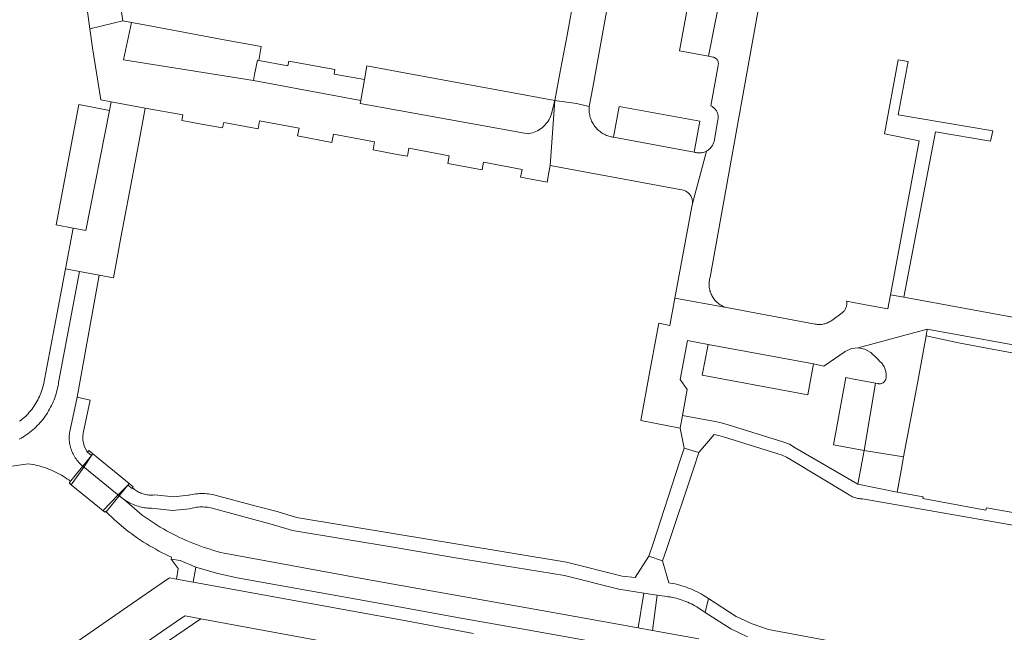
# Model space of a CAD drawing. Extents: x 146402 to 164798, y 455483 to 464134.
# Tile 291 of 575: x 157946 to 158087, y 460118 to 460206. Entities that reach past the tile are written whole.
import ezdxf

# ---------------------------------------------------------------- set-up
doc = ezdxf.new("R2010")
doc.units = 0
doc.header["$LTSCALE"] = 0.2
for name, color, linetype, lineweight in [('B-XX-VH-VERHARDING_ASFALT-GV', 252, 'CONTINUOUS', 18), ('B-XX-VH-VERHARDING_BETONSTRAATSTEEN-GV', 252, 'CONTINUOUS', 18), ('B-XX-VH-VERHARDING_TEGEL-GV', 252, 'CONTINUOUS', 18)]:
    doc.layers.add(name, color=color, linetype=linetype, lineweight=lineweight)

msp = doc.modelspace()

# ---------------------------------------------------------------- linework, layer by layer
at = {"layer": 'B-XX-VH-VERHARDING_ASFALT-GV'}
for points in [[(157943.63, 460141.558), (157947.009, 460142.024), (157947.323, 460141.981), (157947.635, 460141.93), (157947.946, 460141.871), (157948.255, 460141.804), (157948.562, 460141.729), (157948.867, 460141.647), (157949.17, 460141.557), (157949.47, 460141.459), (157949.768, 460141.354), (157950.064, 460141.241), (157950.356, 460141.121), (157950.645, 460140.993), (157950.931, 460140.859), (157951.213, 460140.716), (157951.492, 460140.567), (157951.767, 460140.411), (157952.038, 460140.248), (157952.304, 460140.078), (157952.567, 460139.902), (157952.824, 460139.719), (157953.077, 460139.529), (157952.944, 460139.243), (157953.2, 460139.035), (157954.976, 460141.568), (157954.71, 460141.799), (157954.557, 460141.941), (157954.41, 460142.089), (157954.269, 460142.243), (157954.134, 460142.402), (157954.004, 460142.565), (157953.882, 460142.734), (157953.765, 460142.907), (157953.656, 460143.085), (157953.553, 460143.266), (157953.458, 460143.452), (157953.369, 460143.641), (157953.288, 460143.833), (157953.215, 460144.028), (157953.148, 460144.226), (157953.09, 460144.426), (157953.039, 460144.629), (157952.996, 460144.833), (157952.961, 460145.038), (157952.934, 460145.245), (157952.915, 460145.453), (157952.903, 460145.661), (157952.9, 460145.87), (157952.905, 460146.078), (157952.918, 460146.287), (157952.938, 460146.494), (157952.967, 460146.701), (157954.04, 460151.61), (157957.184, 460169.158), (157954.395, 460169.696), (157951.399, 460153.97), (157951.381, 460153.823), (157951.339, 460153.53), (157951.288, 460153.237), (157951.23, 460152.946), (157951.164, 460152.657), (157951.09, 460152.37), (157951.009, 460152.084), (157950.92, 460151.802), (157950.823, 460151.521), (157950.719, 460151.243), (157950.607, 460150.968), (157950.488, 460150.697), (157950.362, 460150.428), (157950.228, 460150.163), (157950.087, 460149.902), (157949.94, 460149.645), (157949.785, 460149.391), (157949.624, 460149.142), (157949.456, 460148.898), (157949.282, 460148.658), (157949.101, 460148.422), (157948.913, 460148.192), (157948.72, 460147.967), (157948.521, 460147.747), (157948.316, 460147.533), (157948.105, 460147.324), (157947.889, 460147.121), (157947.667, 460146.924), (157947.44, 460146.733), (157947.207, 460146.548), (157946.97, 460146.37), (157946.729, 460146.198), (157946.483, 460146.032), (157946.232, 460145.874), (157945.977, 460145.722), (157945.718, 460145.577)], [(158043.37, 460116.86), (158036.728, 460118.064), (158034.646, 460118.441), (158020.8, 460120.95), (158000, 460124.661), (157994.4, 460125.66), (157975.148, 460129.183), (157974.651, 460129.311), (157974.147, 460129.449), (157973.644, 460129.595), (157973.144, 460129.748), (157972.646, 460129.909), (157972.15, 460130.078), (157971.657, 460130.254), (157971.167, 460130.438), (157970.68, 460130.629), (157970.196, 460130.828), (157969.715, 460131.034), (157969.237, 460131.247), (157968.762, 460131.468), (157968.291, 460131.696), (157967.823, 460131.931), (157967.359, 460132.173), (157966.899, 460132.422), (157966.443, 460132.678), (157965.99, 460132.942), (157965.542, 460133.212), (157965.098, 460133.489), (157964.658, 460133.772), (157964.222, 460134.063), (157963.791, 460134.359), (157963.365, 460134.663), (157960.836, 460136.853), (157960.638, 460136.99), (157960.444, 460137.133), (157960.255, 460137.282), (157959.93, 460137.557), (157957.769, 460135.31), (157958.023, 460135.103), (157958.098, 460135.194), (157958.189, 460135.119), (157959.407, 460133.971), (157960.682, 460132.887), (157961.082, 460132.569), (157961.488, 460132.257), (157961.898, 460131.951), (157962.313, 460131.652), (157962.732, 460131.36), (157963.156, 460131.074), (157963.585, 460130.795), (157964.017, 460130.522), (157964.454, 460130.256), (157964.895, 460129.997), (157965.34, 460129.745), (157965.789, 460129.501), (157966.242, 460129.263), (157966.698, 460129.032), (157967.158, 460128.808), (157967.58, 460128.611), (157967.57, 460128.34), (157968.86, 460128.12), (157971.113, 460127.183), (157974.052, 460126.304), (157977.05, 460125.65), (157990.14, 460123.32), (158000, 460121.533), (158008.95, 460119.91), (158018.697, 460118.172), (158033.96, 460115.45)]]:
    msp.add_lwpolyline(points, dxfattribs=at)
for points in [[(158043.384, 460143.647), (158041.241, 460144.28), (158040.593, 460142.296), (158036.781, 460130.595), (158036.19, 460128.78), (158038.16, 460128.07), (158038.761, 460129.859), (158042.652, 460141.465)], [(157960.075, 460137.435), (157954.844, 460141.683), (157953.96, 460140.606), (157952.93, 460139.35), (157952.96, 460139.325), (157952.99, 460139.3), (157952.944, 460139.243), (157953.072, 460139.139), (157953.2, 460139.035), (157958.023, 460135.103), (157958.098, 460135.194), (157958.189, 460135.119)]]:
    msp.add_lwpolyline(points, close=True, dxfattribs=at)
at = {"layer": 'B-XX-VH-VERHARDING_BETONSTRAATSTEEN-GV'}
for points in [[(158047.78, 460215.95), (158044.73, 460200.646), (158045.35, 460200.53), (158045.432, 460200.515), (158045.516, 460200.491), (158045.598, 460200.46), (158045.676, 460200.422), (158045.751, 460200.376), (158045.821, 460200.324), (158045.885, 460200.266), (158045.945, 460200.202), (158045.998, 460200.133), (158046.045, 460200.059), (158046.084, 460199.981), (158046.117, 460199.9), (158046.142, 460199.817), (158046.159, 460199.731), (158046.168, 460199.644), (158046.169, 460199.557), (158046.162, 460199.47), (158046.148, 460199.384), (158046.125, 460199.3), (158045.069, 460193.525), (158045.08, 460193.52), (158045.189, 460193.465), (158045.293, 460193.403), (158045.393, 460193.335), (158045.488, 460193.26), (158045.579, 460193.179), (158045.663, 460193.092), (158045.742, 460193), (158045.815, 460192.903), (158045.881, 460192.801), (158045.94, 460192.695), (158045.992, 460192.586), (158046.037, 460192.473), (158046.074, 460192.358), (158046.103, 460192.24), (158046.125, 460192.121), (158046.139, 460192), (158046.145, 460191.879), (158046.142, 460191.758), (158046.132, 460191.637), (158046.114, 460191.517), (158045.541, 460188.41), (158045.514, 460188.308), (158045.475, 460188.182), (158045.427, 460188.059), (158045.372, 460187.94), (158045.31, 460187.824), (158045.241, 460187.712), (158045.165, 460187.604), (158045.083, 460187.501), (158044.995, 460187.403), (158044.901, 460187.311), (158044.802, 460187.225), (158044.698, 460187.144), (158044.588, 460187.071), (158044.475, 460187.004), (158042.412, 460179.279), (158042.385, 460179.161), (158042.35, 460179.045), (158039.927, 460165.847), (158047.319, 460164.497), (158047.167, 460164.548), (158047.01, 460164.609), (158046.856, 460164.676), (158046.706, 460164.752), (158046.56, 460164.834), (158046.418, 460164.923), (158046.28, 460165.019), (158046.147, 460165.121), (158046.019, 460165.23), (158045.896, 460165.344), (158045.778, 460165.464), (158045.667, 460165.59), (158045.562, 460165.721), (158045.463, 460165.856), (158045.37, 460165.997), (158045.285, 460166.141), (158045.206, 460166.29), (158045.135, 460166.442), (158045.071, 460166.597), (158045.014, 460166.755), (158044.965, 460166.915), (158044.924, 460167.078), (158044.89, 460167.243), (158044.864, 460167.409), (158044.847, 460167.576), (158044.837, 460167.743), (158044.835, 460167.911), (158044.841, 460168.079), (158044.855, 460168.246), (158044.878, 460168.413), (158044.907, 460168.578), (158044.945, 460168.741), (158044.991, 460168.903), (158053.753, 460217.7)], [(157954.664, 460213.463), (157955.859, 460204.601), (157960.61, 460205.75), (157960.21, 460208.34)], [(158025.45, 460209.29), (158024.43, 460203.7), (158023.48, 460198.7), (158022.66, 460194.3), (158025.764, 460193.839), (158027.617, 460193.434), (158028.111, 460196.138), (158030.35, 460208.39)], [(158099.41, 460161.12), (158072.81, 460166.01), (158070.914, 460166.358), (158070.54, 460164.33), (158067.58, 460164.868), (158064.6, 460165.41), (158064.609, 460165.36), (158064.623, 460165.246), (158064.63, 460165.131), (158064.628, 460165.015), (158064.618, 460164.9), (158064.601, 460164.786), (158064.576, 460164.674), (158064.542, 460164.563), (158064.502, 460164.455), (158064.454, 460164.35), (158064.398, 460164.249), (158064.336, 460164.152), (158064.268, 460164.059), (158064.193, 460163.971), (158064.112, 460163.889), (158064.025, 460163.812), (158063.934, 460163.742), (158062.456, 460162.665), (158062.325, 460162.575), (158062.191, 460162.493), (158062.052, 460162.417), (158061.91, 460162.349), (158061.765, 460162.287), (158061.617, 460162.234), (158061.466, 460162.187), (158061.313, 460162.149), (158061.158, 460162.118), (158061.002, 460162.095), (158060.845, 460162.081), (158060.687, 460162.074), (158060.529, 460162.075), (158060.372, 460162.084), (158060.215, 460162.101), (158060.059, 460162.126), (158047.319, 460164.497), (158039.927, 460165.847), (158039.21, 460161.94), (158037.606, 460162.25), (158036.991, 460158.943), (158036.659, 460157.154), (158036.328, 460155.376), (158035.01, 460148.29), (158040.69, 460147.19), (158041.015, 460148.977), (158041.69, 460152.72), (158040.7, 460154.16), (158041.75, 460159.77), (158044.72, 460159.21), (158059.86, 460156.4), (158061.3, 460156.1), (158064.402, 460158.198), (158065.294, 460158.613), (158066.271, 460158.724), (158076.174, 460161.382), (158092.99, 460158.321)], [(158010.983, 460117.659), (158000, 460119.689), (157994.69, 460120.67), (157970.69, 460125.03), (157968.312, 460125.461), (157967.32, 460125.64), (157966.1, 460124.81), (157961.956, 460121.944), (157961.948, 460121.939), (157953.36, 460116)], [(157961.235, 460114.469), (157969.08, 460119.87), (157969.55, 460120.19), (157971.83, 460119.73), (157993.63, 460115.74)]]:
    msp.add_lwpolyline(points, dxfattribs=at)
for points in [[(158047.78, 460215.95), (158043.41, 460216.8), (158040.58, 460201.42), (158044.73, 460200.646)], [(157961.849, 460205.517), (157960.61, 460205.75), (157955.859, 460204.601), (157956.23, 460201.85), (157957.46, 460194.37), (157958.93, 460194.08), (157963.83, 460193.2), (157969.21, 460192.2), (157969.08, 460191.42), (157972.453, 460190.798), (157974.94, 460190.34), (157975.09, 460191.12), (157980.03, 460190.21), (157980.25, 460191.38), (157985.94, 460190.32), (157985.72, 460189.18), (157990.64, 460188.26), (157990.85, 460189.42), (157996.78, 460188.33), (157996.56, 460187.17), (158000, 460186.536), (158001.49, 460186.26), (158001.7, 460187.41), (158007.51, 460186.33), (158007.29, 460185.2), (158012.23, 460184.29), (158012.42, 460185.41), (158017.96, 460184.38), (158017.75, 460183.26), (158021.554, 460182.553), (158021.81, 460183.94), (158021.98, 460184.92), (158022.66, 460194.3), (158022.161, 460192.239), (158022.068, 460191.998), (158021.961, 460191.764), (158021.839, 460191.537), (158021.703, 460191.317), (158021.554, 460191.107), (158021.392, 460190.906), (158021.219, 460190.716), (158021.033, 460190.536), (158020.837, 460190.369), (158020.631, 460190.214), (158020.416, 460190.072), (158020.192, 460189.944), (158019.961, 460189.83), (158019.723, 460189.73), (158019.479, 460189.645), (158019.231, 460189.576), (158018.979, 460189.522), (158018.851, 460189.503), (158000, 460192.873), (157994.715, 460193.833), (157994.8, 460194.3), (157987.31, 460195.66), (157979.37, 460197.14), (157960.706, 460200.142)], [(157964.223, 460205.071), (157961.849, 460205.517), (157960.706, 460200.142), (157979.37, 460197.14), (157979.54, 460198.007), (157979.95, 460200.09), (157980.12, 460200.05), (157980.46, 460202.04), (157977.558, 460202.575), (157974.658, 460203.11)], [(158000, 460198.445), (157995.669, 460199.272), (157995.32, 460197.279), (157994.8, 460194.3), (157994.715, 460193.833), (158000, 460192.873), (158018.851, 460189.503), (158018.979, 460189.522), (158019.231, 460189.576), (158019.479, 460189.645), (158019.723, 460189.73), (158019.961, 460189.83), (158020.192, 460189.944), (158020.416, 460190.072), (158020.631, 460190.214), (158020.837, 460190.369), (158021.033, 460190.536), (158021.219, 460190.716), (158021.392, 460190.906), (158021.554, 460191.107), (158021.703, 460191.317), (158021.839, 460191.537), (158021.961, 460191.764), (158022.068, 460191.998), (158022.161, 460192.239), (158022.66, 460194.3), (158001.33, 460198.19)], [(158025.764, 460193.839), (158022.66, 460194.3), (158021.98, 460184.92), (158041.17, 460181.38), (158041.177, 460181.378), (158041.291, 460181.337), (158041.402, 460181.289), (158041.509, 460181.233), (158041.613, 460181.17), (158041.712, 460181.101), (158041.806, 460181.025), (158041.896, 460180.944), (158041.979, 460180.856), (158042.057, 460180.763), (158042.129, 460180.666), (158042.194, 460180.563), (158042.251, 460180.457), (158042.302, 460180.347), (158042.346, 460180.234), (158042.382, 460180.119), (158042.41, 460180.001), (158042.43, 460179.881), (158042.442, 460179.761), (158042.447, 460179.64), (158042.443, 460179.519), (158042.432, 460179.398), (158042.412, 460179.279), (158044.475, 460187.004), (158044.373, 460186.951), (158044.253, 460186.898), (158044.13, 460186.852), (158044.004, 460186.813), (158043.876, 460186.782), (158043.747, 460186.759), (158043.616, 460186.744), (158043.485, 460186.736), (158043.354, 460186.737), (158043.222, 460186.746), (158043.092, 460186.763), (158042.963, 460186.787), (158042.835, 460186.82), (158042.71, 460186.86), (158031.11, 460189.01), (158030.968, 460189.031), (158030.791, 460189.064), (158030.617, 460189.104), (158030.444, 460189.153), (158030.274, 460189.209), (158030.106, 460189.273), (158029.941, 460189.344), (158029.78, 460189.422), (158029.622, 460189.508), (158029.468, 460189.6), (158029.319, 460189.699), (158029.174, 460189.805), (158029.034, 460189.917), (158028.899, 460190.036), (158028.769, 460190.16), (158028.646, 460190.29), (158028.527, 460190.425), (158028.416, 460190.565), (158028.31, 460190.71), (158028.211, 460190.86), (158028.119, 460191.014), (158028.034, 460191.172), (158027.956, 460191.334), (158027.885, 460191.498), (158027.822, 460191.666), (158027.766, 460191.837), (158027.718, 460192.01), (158027.678, 460192.185), (158027.645, 460192.361), (158027.621, 460192.539), (158027.604, 460192.717), (158027.595, 460192.896), (158027.595, 460193.076), (158027.602, 460193.255), (158027.617, 460193.434)], [(157958.7, 460192.86), (157954.3, 460193.72), (157951.03, 460176.4), (157953.46, 460175.92), (157955.278, 460175.58)], [(157963.83, 460193.2), (157958.93, 460194.08), (157958.7, 460192.86), (157955.278, 460175.58), (157953.46, 460175.92), (157952.36, 460170.09), (157954.395, 460169.696), (157957.184, 460169.158), (157959.245, 460168.789), (157959.786, 460171.664), (157960.332, 460174.567), (157961.561, 460181.113), (157962.702, 460187.193), (157963.431, 460191.073)], [(158043.5, 460191.33), (158031.92, 460193.43), (158031.11, 460189.01), (158042.71, 460186.86)], [(158076.019, 460160.462), (158076.174, 460161.382), (158066.271, 460158.724), (158067.233, 460158.521), (158068.081, 460158.025), (158069, 460157.18), (158069.486, 460156.673), (158069.544, 460156.612), (158069.643, 460156.5), (158069.735, 460156.382), (158069.821, 460156.26), (158069.9, 460156.133), (158069.973, 460156.003), (158070.038, 460155.868), (158070.096, 460155.731), (158070.146, 460155.59), (158070.19, 460155.447), (158070.225, 460155.302), (158070.252, 460155.155), (158070.272, 460155.007), (158070.283, 460154.858), (158070.287, 460154.708), (158070.282, 460154.559), (158070.27, 460154.41), (158070.263, 460154.35), (158070.246, 460154.264), (158070.222, 460154.181), (158070.19, 460154.1), (158070.15, 460154.023), (158070.104, 460153.949), (158070.051, 460153.88), (158069.992, 460153.817), (158069.928, 460153.758), (158069.858, 460153.706), (158069.784, 460153.661), (158069.706, 460153.623), (158069.624, 460153.592), (158069.541, 460153.568), (158069.455, 460153.553), (158069.369, 460153.545), (158069.282, 460153.545), (158069.195, 460153.554), (158069.11, 460153.57), (158068.75, 460153.637), (158067.12, 460143.97), (158072.79, 460143.04), (158074.1, 460150.1), (158074.43, 460151.879), (158074.76, 460153.66)], [(158059.86, 460156.4), (158044.72, 460159.21), (158043.84, 460154.79), (158059, 460151.97)], [(158065.871, 460154.177), (158064.47, 460154.44), (158062.73, 460144.78), (158067.12, 460143.97), (158068.75, 460153.637), (158065.912, 460154.169)], [(158072.79, 460143.04), (158067.12, 460143.97), (158066.23, 460139.12), (158071.87, 460137.96), (158072.43, 460141.07)], [(158037.385, 460123.168), (158035.435, 460123.462), (158034.646, 460118.441), (158036.728, 460118.064)]]:
    msp.add_lwpolyline(points, close=True, dxfattribs=at)
at = {"layer": 'B-XX-VH-VERHARDING_TEGEL-GV'}
for points in [[(157980.12, 460200.05), (157979.95, 460200.09), (157979.54, 460198.007), (157979.37, 460197.14), (157987.31, 460195.66), (157994.8, 460194.3), (157995.32, 460197.279), (157990.95, 460198.09), (157991.08, 460198.74), (157984.43, 460199.96), (157984.3, 460199.29)], [(158073.43, 460199.87), (158071.98, 460200.13), (158070.05, 460189.5), (158075.01, 460188.5), (158071.58, 460169.956), (158070.914, 460166.358), (158072.81, 460166.01), (158077.35, 460189.79), (158085.29, 460188.43), (158085.62, 460189.91), (158072.01, 460192.24)], [(157955.9, 460151.18), (157954.04, 460151.61), (157952.967, 460146.701), (157952.938, 460146.494), (157952.918, 460146.287), (157952.905, 460146.078), (157952.9, 460145.87), (157952.903, 460145.661), (157952.915, 460145.453), (157952.934, 460145.245), (157952.961, 460145.038), (157952.996, 460144.833), (157953.039, 460144.629), (157953.09, 460144.426), (157953.148, 460144.226), (157953.215, 460144.028), (157953.288, 460143.833), (157953.369, 460143.641), (157953.458, 460143.452), (157953.553, 460143.266), (157953.656, 460143.085), (157953.765, 460142.907), (157953.882, 460142.734), (157954.004, 460142.565), (157954.134, 460142.402), (157954.269, 460142.243), (157954.41, 460142.089), (157954.557, 460141.941), (157954.71, 460141.799), (157954.976, 460141.568), (157956.11, 460143.23), (157956.31, 460143.47), (157955.71, 460143.96), (157955.531, 460143.734), (157955.486, 460143.767), (157955.061, 460144.591), (157954.862, 460145.496), (157954.852, 460145.985), (157954.909, 460146.47)], [(157956.01, 460143.715), (157955.71, 460143.96), (157955.62, 460143.847), (157955.531, 460143.734), (157956.11, 460143.23), (157954.844, 460141.683), (157960.075, 460137.435), (157961.322, 460138.967), (157961.92, 460138.48), (157962.11, 460138.72), (157961.52, 460139.21)], [(157962.11, 460138.72), (157961.52, 460139.21), (157961.322, 460138.967), (157959.93, 460137.557), (157960.255, 460137.282), (157960.444, 460137.133), (157960.638, 460136.99), (157960.836, 460136.853), (157961.458, 460136.484), (157961.672, 460136.375), (157961.891, 460136.273), (157962.113, 460136.178), (157962.337, 460136.091), (157962.565, 460136.011), (157962.795, 460135.939), (157963.027, 460135.874), (157963.261, 460135.818), (157963.497, 460135.769), (157963.734, 460135.728), (157963.973, 460135.694), (157964.213, 460135.669), (157964.453, 460135.652), (157964.694, 460135.643), (157964.73, 460135.642), (157967.72, 460135.33), (157970.16, 460135.58), (157970.334, 460135.629), (157970.551, 460135.683), (157970.77, 460135.729), (157970.99, 460135.767), (157971.211, 460135.798), (157971.434, 460135.82), (157971.657, 460135.834), (157971.88, 460135.841), (157972.104, 460135.839), (157972.327, 460135.829), (157972.549, 460135.812), (157972.771, 460135.786), (157972.992, 460135.753), (157973.212, 460135.711), (157973.43, 460135.662), (157982.25, 460133.29), (157984.99, 460132.44), (158000, 460129.941), (158008.12, 460128.59), (158024.05, 460125.96), (158031.86, 460124), (158035.435, 460123.462), (158037.385, 460123.168), (158038.756, 460122.962), (158038.972, 460122.933), (158039.26, 460122.889), (158039.547, 460122.836), (158039.833, 460122.775), (158040.117, 460122.706), (158040.398, 460122.63), (158040.678, 460122.546), (158040.955, 460122.454), (158041.229, 460122.355), (158041.501, 460122.248), (158041.769, 460122.134), (158042.035, 460122.013), (158042.297, 460121.884), (158042.555, 460121.749), (158042.81, 460121.606), (158043.06, 460121.456), (158044.283, 460120.663), (158044.764, 460122.666), (158043.99, 460123.17), (158043.7, 460123.336), (158043.405, 460123.495), (158043.107, 460123.647), (158042.806, 460123.792), (158042.501, 460123.93), (158042.193, 460124.06), (158041.882, 460124.183), (158041.568, 460124.298), (158041.251, 460124.406), (158040.932, 460124.506), (158040.61, 460124.599), (158040.287, 460124.684), (158039.961, 460124.761), (158039.634, 460124.83), (158039.305, 460124.891), (158039.041, 460124.935), (158038.16, 460128.07), (158036.19, 460128.78), (158034.2, 460125.68), (158032.34, 460125.9), (158024.37, 460127.89), (158008.44, 460130.51), (158000, 460131.909), (157985.56, 460134.3), (157982.76, 460135.17), (157979.77, 460135.967), (157973.678, 460137.592), (157973.424, 460137.64), (157973.168, 460137.68), (157972.911, 460137.712), (157972.653, 460137.736), (157972.395, 460137.752), (157972.136, 460137.76), (157971.877, 460137.76), (157971.618, 460137.752), (157971.36, 460137.736), (157971.102, 460137.712), (157970.845, 460137.681), (157970.589, 460137.641), (157970.335, 460137.593), (157970.082, 460137.538), (157969.972, 460137.511), (157967.93, 460137.27), (157965.139, 460137.566), (157965.092, 460137.56), (157964.916, 460137.545), (157964.74, 460137.538), (157964.563, 460137.538), (157964.386, 460137.547), (157964.21, 460137.563), (157964.036, 460137.588), (157963.862, 460137.62), (157963.69, 460137.661), (157963.52, 460137.709), (157963.352, 460137.764), (157963.187, 460137.827), (157963.025, 460137.898), (157962.867, 460137.976), (157962.712, 460138.06), (157962.561, 460138.152), (157962.414, 460138.251), (157962.272, 460138.356), (157962.135, 460138.468), (157962.003, 460138.585)], [(157968.86, 460128.12), (157967.57, 460128.34), (157968.57, 460126.97), (157968.312, 460125.461), (157970.69, 460125.03), (157971.113, 460127.183)]]:
    msp.add_lwpolyline(points, close=True, dxfattribs=at)
for points in [[(157945.718, 460145.577), (157945.977, 460145.722), (157946.232, 460145.874), (157946.483, 460146.032), (157946.729, 460146.198), (157946.97, 460146.37), (157947.207, 460146.548), (157947.44, 460146.733), (157947.667, 460146.924), (157947.889, 460147.121), (157948.105, 460147.324), (157948.316, 460147.533), (157948.521, 460147.747), (157948.72, 460147.967), (157948.913, 460148.192), (157949.101, 460148.422), (157949.282, 460148.658), (157949.456, 460148.898), (157949.624, 460149.142), (157949.785, 460149.391), (157949.94, 460149.645), (157950.087, 460149.902), (157950.228, 460150.163), (157950.362, 460150.428), (157950.488, 460150.697), (157950.607, 460150.968), (157950.719, 460151.243), (157950.823, 460151.521), (157950.92, 460151.802), (157951.009, 460152.084), (157951.09, 460152.37), (157951.164, 460152.657), (157951.23, 460152.946), (157951.288, 460153.237), (157951.339, 460153.53), (157951.381, 460153.823), (157951.399, 460153.97), (157954.395, 460169.696), (157952.36, 460170.09), (157949.18, 460153.38), (157949.146, 460153.241), (157949.077, 460152.98), (157949, 460152.722), (157948.915, 460152.466), (157948.823, 460152.212), (157948.723, 460151.961), (157948.616, 460151.714), (157948.502, 460151.469), (157948.38, 460151.228), (157948.251, 460150.991), (157948.116, 460150.758), (157947.973, 460150.528), (157947.824, 460150.304), (157947.668, 460150.083), (157947.506, 460149.868), (157947.337, 460149.657), (157947.162, 460149.451), (157946.981, 460149.251), (157946.795, 460149.056), (157946.602, 460148.867), (157946.404, 460148.684), (157946.201, 460148.506), (157945.992, 460148.335), (157945.779, 460148.169)], [(158092.99, 460158.321), (158076.174, 460161.382), (158076.019, 460160.462), (158080.65, 460159.42), (158086.28, 460158.38), (158093.69, 460157.03)], [(158090.091, 460134.775), (158084.678, 460135.721), (158084.611, 460135.36), (158075.566, 460137.04), (158075.615, 460137.305), (158071.87, 460137.96), (158066.23, 460139.12), (158057.226, 460144.362), (158056.367, 460144.863), (158055.424, 460145.181), (158047.43, 460147.692), (158046.577, 460147.938), (158045.705, 460148.104), (158041.015, 460148.977), (158040.69, 460147.19), (158041.241, 460144.28), (158043.384, 460143.647), (158045.58, 460146.258), (158046.245, 460146.114), (158046.9, 460145.93), (158055.353, 460143.3), (158055.964, 460143.007), (158056.537, 460142.646), (158064.734, 460137.733), (158064.866, 460137.634), (158065.002, 460137.542), (158065.142, 460137.456), (158065.287, 460137.378), (158065.435, 460137.306), (158065.587, 460137.242), (158065.741, 460137.185), (158065.898, 460137.136), (158066.058, 460137.094), (158066.219, 460137.06), (158066.381, 460137.034), (158066.545, 460137.016), (158066.709, 460137.006), (158066.854, 460137.004), (158089.561, 460133.018)], [(158086.69, 460112), (158053.361, 460118.203), (158051.005, 460119.041), (158048.732, 460120.082), (158044.764, 460122.666), (158044.283, 460120.663), (158047.936, 460118.293), (158050.372, 460117.175)], [(157965.979, 460115.789), (157971.83, 460119.73), (157969.55, 460120.19), (157969.08, 460119.87), (157961.235, 460114.469)]]:
    msp.add_lwpolyline(points, dxfattribs=at)

doc.saveas('drawing.dxf')
